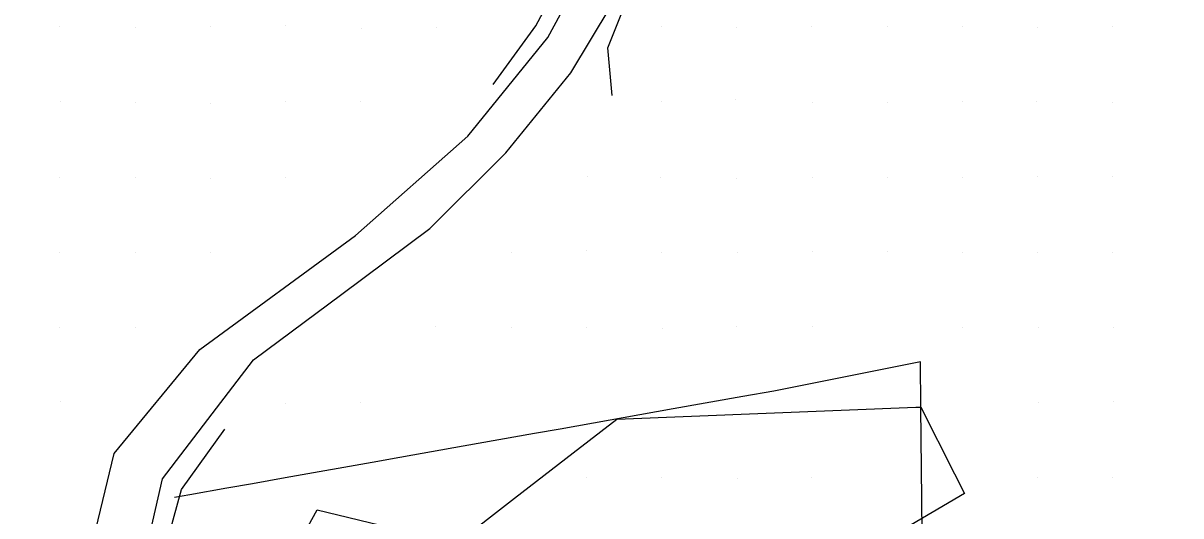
# Model space of a CAD drawing. Extents: x 1602514 to 1609837, y 863887 to 871157.
# Drawn here: x 1606466.5 to 1606697.5, y 867038.4 to 867136.7 of the extents above; entities that cross this region are included whole.
import ezdxf

# ---------------------------------------------------------------- set-up
doc = ezdxf.new("R2010")
doc.units = 0
for name, color, linetype in [('Survey-Entrances', 7, 'Continuous'), ('Survey-Fences', 7, 'Continuous'), ('Survey-Ridge Lines', 7, 'Continuous'), ('Survey-Spot dirt', 7, 'Continuous'), ('Survey-Vegetation trees', 7, 'Continuous')]:
    doc.layers.add(name, color=color, linetype=linetype)

msp = doc.modelspace()

# ---------------------------------------------------------------- linework, layer by layer
at = {"layer": 'Survey-Entrances'}
for points in [[(1606466.47, 866903.86), (1606474.48, 866916.88), (1606479.06, 866952.47), (1606482.24, 866992.31), (1606480.1, 867032.07), (1606484.66, 867050.83), (1606501.7, 867071.56), (1606532.77, 867094.34), (1606555.23, 867114.14), (1606571.19, 867133.88), (1606592.18, 867172.66), (1606598.96, 867184.02)], [(1606466.47, 866903.86), (1606474.48, 866916.88), (1606479.06, 866952.47), (1606482.24, 866992.31), (1606480.1, 867032.07), (1606484.66, 867050.83), (1606501.7, 867071.56), (1606532.77, 867094.34), (1606555.23, 867114.14), (1606571.19, 867133.88), (1606592.18, 867172.66), (1606598.96, 867184.02)], [(1606489.61, 866901.67), (1606491.38, 866940.67), (1606493.5, 866989.86), (1606492.5, 867015.72), (1606490.65, 867029.71), (1606494.28, 867045.76), (1606504.2, 867058.76), (1606512.41, 867069.52), (1606530.05, 867082.64), (1606547.65, 867095.7), (1606562.81, 867110.84), (1606575.73, 867126.82), (1606587.76, 867146.76), (1606597.91, 867167.88), (1606614.2, 867185.95)], [(1606489.61, 866901.67), (1606491.38, 866940.67), (1606493.5, 866989.86), (1606492.5, 867015.72), (1606490.65, 867029.71), (1606494.28, 867045.76), (1606504.2, 867058.76), (1606512.41, 867069.52), (1606530.05, 867082.64), (1606547.65, 867095.7), (1606562.81, 867110.84), (1606575.73, 867126.82), (1606587.76, 867146.76), (1606597.91, 867167.88), (1606614.2, 867185.95)]]:
    msp.add_lwpolyline(points, dxfattribs=at)
at = {"layer": 'Survey-Fences'}
msp.add_lwpolyline([(1606646.12, 867007.57), (1606645.77, 867041.66), (1606645.58, 867060.09), (1606645.52, 867069.15), (1606616.24, 867063.27), (1606610.08, 867062.17), (1606596.2, 867059.71), (1606573.63, 867055.7), (1606568.54, 867054.79), (1606554.27, 867052.26), (1606539.79, 867049.68), (1606537.25, 867049.23), (1606518.78, 867045.95), (1606512.22, 867044.78), (1606507.11, 867043.88), (1606499.72, 867042.56), (1606496.67, 867042.02)], dxfattribs=at)
msp.add_lwpolyline([(1606646.12, 867007.57), (1606645.77, 867041.66), (1606645.58, 867060.09), (1606645.52, 867069.15), (1606616.24, 867063.27), (1606610.08, 867062.17), (1606596.2, 867059.71), (1606573.63, 867055.7), (1606568.54, 867054.79), (1606554.27, 867052.26), (1606539.79, 867049.68), (1606537.25, 867049.23), (1606518.78, 867045.95), (1606512.22, 867044.78), (1606507.11, 867043.88), (1606499.72, 867042.56), (1606496.67, 867042.02)], dxfattribs=at)
at = {"layer": 'Survey-Ridge Lines'}
for points in [[(1606584.04, 867122.26), (1606583.12, 867131.78), (1606586.72, 867140.78), (1606595.02, 867152.88), (1606602.17, 867165.37), (1606611.13, 867176.52), (1606620.92, 867186.96), (1606630.13, 867196.34), (1606642.12, 867208.58), (1606653.43, 867219.19), (1606668.04, 867233.32), (1606683.24, 867252.82), (1606692.55, 867267), (1606703.12, 867274.87), (1606705.91, 867282.49), (1606717.02, 867295.88), (1606729.75, 867307.48), (1606740.99, 867316.61), (1606753.47, 867329.14), (1606762.65, 867340.89), (1606779.98, 867358.31), (1606792.13, 867370.85), (1606795.52, 867374.29)], [(1606584.04, 867122.26), (1606583.12, 867131.78), (1606586.72, 867140.78), (1606595.02, 867152.88), (1606602.17, 867165.37), (1606611.13, 867176.52), (1606620.92, 867186.96), (1606630.13, 867196.34), (1606642.12, 867208.58), (1606653.43, 867219.19), (1606668.04, 867233.32), (1606683.24, 867252.82), (1606692.55, 867267), (1606703.12, 867274.87), (1606705.91, 867282.49), (1606717.02, 867295.88), (1606729.75, 867307.48), (1606740.99, 867316.61), (1606753.47, 867329.14), (1606762.65, 867340.89), (1606779.98, 867358.31), (1606792.13, 867370.85), (1606795.52, 867374.29)], [(1606560.26, 867124.5), (1606568.77, 867136.18), (1606575.63, 867149), (1606587.09, 867170.26), (1606594.57, 867183.15)], [(1606560.26, 867124.5), (1606568.77, 867136.18), (1606575.63, 867149), (1606587.09, 867170.26), (1606594.57, 867183.15)], [(1606494.9, 867017.45), (1606494.93, 867032.26), (1606498.09, 867043.66), (1606506.69, 867055.66)], [(1606494.9, 867017.45), (1606494.93, 867032.26), (1606498.09, 867043.66), (1606506.69, 867055.66)]]:
    msp.add_lwpolyline(points, dxfattribs=at)
at = {"layer": 'Survey-Spot dirt'}
for p, q in [((1606473.75, 867135.98), (1606473.75, 867135.98)), ((1606473.75, 867135.98), (1606473.75, 867135.98)), ((1606488.83, 867135.76), (1606488.83, 867135.76)), ((1606488.83, 867135.76), (1606488.83, 867135.76)), ((1606503.93, 867136.02), (1606503.93, 867136.02)), ((1606503.93, 867136.02), (1606503.93, 867136.02)), ((1606518.78, 867136.16), (1606518.78, 867136.16)), ((1606518.78, 867136.16), (1606518.78, 867136.16)), ((1606533.93, 867135.66), (1606533.93, 867135.66)), ((1606533.93, 867135.66), (1606533.93, 867135.66)), ((1606548.9, 867135.83), (1606548.9, 867135.83)), ((1606548.9, 867135.83), (1606548.9, 867135.83)), ((1606593.89, 867136.06), (1606593.89, 867136.06)), ((1606593.89, 867136.06), (1606593.89, 867136.06)), ((1606608.87, 867135.84), (1606608.87, 867135.84)), ((1606608.87, 867135.84), (1606608.87, 867135.84)), ((1606623.86, 867136.1), (1606623.86, 867136.1)), ((1606623.86, 867136.1), (1606623.86, 867136.1)), ((1606638.99, 867136), (1606638.99, 867136)), ((1606638.99, 867136), (1606638.99, 867136)), ((1606653.91, 867135.99), (1606653.91, 867135.99)), ((1606653.91, 867135.99), (1606653.91, 867135.99)), ((1606668.84, 867135.9), (1606668.84, 867135.9)), ((1606668.84, 867135.9), (1606668.84, 867135.9)), ((1606683.86, 867135.98), (1606683.86, 867135.98)), ((1606683.86, 867135.98), (1606683.86, 867135.98)), ((1606473.92, 867121.17), (1606473.92, 867121.17)), ((1606473.92, 867121.17), (1606473.92, 867121.17)), ((1606488.89, 867120.97), (1606488.89, 867120.97)), ((1606488.89, 867120.97), (1606488.89, 867120.97)), ((1606503.88, 867120.69), (1606503.88, 867120.69)), ((1606503.88, 867120.69), (1606503.88, 867120.69)), ((1606518.85, 867121.05), (1606518.85, 867121.05)), ((1606518.85, 867121.05), (1606518.85, 867121.05)), ((1606533.87, 867121), (1606533.87, 867121)), ((1606533.87, 867121), (1606533.87, 867121)), ((1606593.95, 867121.07), (1606593.95, 867121.07)), ((1606593.95, 867121.07), (1606593.95, 867121.07)), ((1606608.6, 867121.47), (1606608.6, 867121.47)), ((1606608.6, 867121.47), (1606608.6, 867121.47)), ((1606623.98, 867120.93), (1606623.98, 867120.93)), ((1606623.98, 867120.93), (1606623.98, 867120.93)), ((1606638.92, 867120.91), (1606638.92, 867120.91)), ((1606638.92, 867120.91), (1606638.92, 867120.91)), ((1606653.9, 867121.1), (1606653.9, 867121.1)), ((1606653.9, 867121.1), (1606653.9, 867121.1)), ((1606668.76, 867121.03), (1606668.76, 867121.03)), ((1606668.76, 867121.03), (1606668.76, 867121.03)), ((1606683.84, 867120.83), (1606683.84, 867120.83)), ((1606683.84, 867120.83), (1606683.84, 867120.83)), ((1606473.75, 867105.87), (1606473.75, 867105.87)), ((1606473.75, 867105.87), (1606473.75, 867105.87)), ((1606488.89, 867105.93), (1606488.89, 867105.93)), ((1606488.89, 867105.93), (1606488.89, 867105.93)), ((1606503.76, 867105.73), (1606503.76, 867105.73)), ((1606503.76, 867105.73), (1606503.76, 867105.73)), ((1606518.79, 867105.99), (1606518.79, 867105.99)), ((1606518.79, 867105.99), (1606518.79, 867105.99)), ((1606579.07, 867106.07), (1606579.07, 867106.07)), ((1606579.07, 867106.07), (1606579.07, 867106.07)), ((1606593.72, 867105.88), (1606593.72, 867105.88)), ((1606593.72, 867105.88), (1606593.72, 867105.88)), ((1606608.8, 867105.79), (1606608.8, 867105.79)), ((1606608.8, 867105.79), (1606608.8, 867105.79)), ((1606623.99, 867105.99), (1606623.99, 867105.99)), ((1606623.99, 867105.99), (1606623.99, 867105.99)), ((1606638.87, 867105.94), (1606638.87, 867105.94)), ((1606638.87, 867105.94), (1606638.87, 867105.94)), ((1606653.89, 867105.86), (1606653.89, 867105.86)), ((1606653.89, 867105.86), (1606653.89, 867105.86)), ((1606668.82, 867106.04), (1606668.82, 867106.04)), ((1606668.82, 867106.04), (1606668.82, 867106.04)), ((1606683.93, 867106.09), (1606683.93, 867106.09)), ((1606683.93, 867106.09), (1606683.93, 867106.09)), ((1606473.81, 867090.87), (1606473.81, 867090.87)), ((1606473.81, 867090.87), (1606473.81, 867090.87)), ((1606488.83, 867091.02), (1606488.83, 867091.02)), ((1606488.83, 867091.02), (1606488.83, 867091.02)), ((1606503.85, 867090.86), (1606503.85, 867090.86)), ((1606503.85, 867090.86), (1606503.85, 867090.86)), ((1606563.95, 867091), (1606563.95, 867091)), ((1606563.95, 867091), (1606563.95, 867091)), ((1606578.94, 867091.27), (1606578.94, 867091.27)), ((1606578.94, 867091.27), (1606578.94, 867091.27)), ((1606593.79, 867091.02), (1606593.79, 867091.02)), ((1606593.79, 867091.02), (1606593.79, 867091.02)), ((1606608.96, 867090.93), (1606608.96, 867090.93)), ((1606608.96, 867090.93), (1606608.96, 867090.93)), ((1606623.97, 867091.15), (1606623.97, 867091.15)), ((1606623.97, 867091.15), (1606623.97, 867091.15)), ((1606638.88, 867091.08), (1606638.88, 867091.08)), ((1606638.88, 867091.08), (1606638.88, 867091.08)), ((1606653.93, 867090.98), (1606653.93, 867090.98)), ((1606653.93, 867090.98), (1606653.93, 867090.98)), ((1606668.92, 867091.03), (1606668.92, 867091.03)), ((1606668.92, 867091.03), (1606668.92, 867091.03)), ((1606683.87, 867090.94), (1606683.87, 867090.94)), ((1606683.87, 867090.94), (1606683.87, 867090.94)), ((1606473.76, 867076.07), (1606473.76, 867076.07)), ((1606473.76, 867076.07), (1606473.76, 867076.07)), ((1606488.85, 867075.96), (1606488.85, 867075.96)), ((1606488.85, 867075.96), (1606488.85, 867075.96)), ((1606548.72, 867076.09), (1606548.72, 867076.09)), ((1606548.72, 867076.09), (1606548.72, 867076.09)), ((1606563.85, 867075.89), (1606563.85, 867075.89)), ((1606563.85, 867075.89), (1606563.85, 867075.89)), ((1606578.94, 867075.92), (1606578.94, 867075.92)), ((1606578.94, 867075.92), (1606578.94, 867075.92)), ((1606593.97, 867075.87), (1606593.97, 867075.87)), ((1606593.97, 867075.87), (1606593.97, 867075.87)), ((1606608.86, 867076.11), (1606608.86, 867076.11)), ((1606608.86, 867076.11), (1606608.86, 867076.11)), ((1606624.02, 867076.1), (1606624.02, 867076.1)), ((1606624.02, 867076.1), (1606624.02, 867076.1)), ((1606653.96, 867076.06), (1606653.96, 867076.06)), ((1606653.96, 867076.06), (1606653.96, 867076.06)), ((1606669, 867075.92), (1606669, 867075.92)), ((1606669, 867075.92), (1606669, 867075.92)), ((1606683.95, 867075.88), (1606683.95, 867075.88)), ((1606683.95, 867075.88), (1606683.95, 867075.88)), ((1606473.9, 867061.11), (1606473.9, 867061.11)), ((1606473.9, 867061.11), (1606473.9, 867061.11)), ((1606518.84, 867060.85), (1606518.84, 867060.85)), ((1606518.84, 867060.85), (1606518.84, 867060.85)), ((1606533.83, 867060.92), (1606533.83, 867060.92)), ((1606533.83, 867060.92), (1606533.83, 867060.92)), ((1606669.02, 867061.04), (1606669.02, 867061.04)), ((1606669.02, 867061.04), (1606669.02, 867061.04)), ((1606683.99, 867061.13), (1606683.99, 867061.13)), ((1606683.99, 867061.13), (1606683.99, 867061.13)), ((1606578.98, 867045.95), (1606578.98, 867045.95)), ((1606578.98, 867045.95), (1606578.98, 867045.95)), ((1606593.82, 867046.03), (1606593.82, 867046.03)), ((1606593.82, 867046.03), (1606593.82, 867046.03)), ((1606609, 867045.91), (1606609, 867045.91)), ((1606609, 867045.91), (1606609, 867045.91)), ((1606623.74, 867045.97), (1606623.74, 867045.97)), ((1606623.74, 867045.97), (1606623.74, 867045.97)), ((1606668.88, 867045.98), (1606668.88, 867045.98)), ((1606668.88, 867045.98), (1606668.88, 867045.98)), ((1606683.92, 867045.95), (1606683.92, 867045.95)), ((1606683.92, 867045.95), (1606683.92, 867045.95))]:
    msp.add_line(p, q, dxfattribs=at)
at = {"layer": 'Survey-Vegetation trees'}
for points in [[(1606552.78, 867032.82), (1606564.51, 867041.9), (1606576.24, 867050.99), (1606584.92, 867057.7), (1606599.85, 867058.29), (1606614.77, 867058.88), (1606629.7, 867059.46), (1606644.63, 867060.05), (1606645.58, 867060.09), (1606652.34, 867046.76), (1606654.34, 867042.81), (1606641.4, 867035.28)], [(1606552.78, 867032.82), (1606564.51, 867041.9), (1606576.24, 867050.99), (1606584.92, 867057.7), (1606599.85, 867058.29), (1606614.77, 867058.88), (1606629.7, 867059.46), (1606644.63, 867060.05), (1606645.58, 867060.09), (1606652.34, 867046.76), (1606654.34, 867042.81), (1606641.4, 867035.28)], [(1606518.27, 867027.17), (1606525.16, 867039.61), (1606539.72, 867036.03)], [(1606518.27, 867027.17), (1606525.16, 867039.61), (1606539.72, 867036.03)]]:
    msp.add_lwpolyline(points, dxfattribs=at)

doc.saveas('drawing.dxf')
